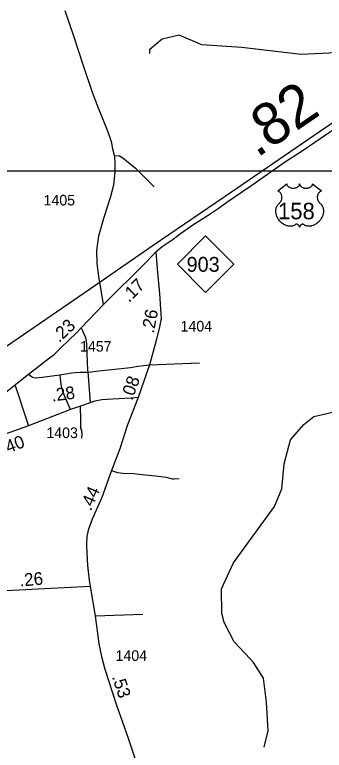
# Model space of a CAD drawing. Extents: x 2290615 to 2522933, y 819489 to 1012715.
# Drawn here: x 2323479 to 2327135, y 976487 to 985171 of the extents above; entities that cross this region are included whole.
import ezdxf

# ---------------------------------------------------------------- set-up
doc = ezdxf.new("R2010")
doc.units = 0
for name, color, linetype in [('Exist Hydrographic Creek Single Shore', 7, 'Continuous'), ('Exist Hydrographic Misc Water Feature', 7, 'Continuous'), ('Exist Railroad Mainline', 7, 'Continuous'), ('Exist Road Non-System Type 51', 7, 'Continuous'), ('Exist Road Primary NC Shield CELL', 7, 'Continuous'), ('Exist Road Primary NC Shield Number Label', 7, 'Continuous'), ('Exist Road Primary US Attributed', 7, 'Continuous'), ('Exist Road Primary US Mileage Hundredths English Label', 7, 'Continuous'), ('Exist Road Primary US Shield CELL', 7, 'Continuous'), ('Exist Road Primary US Shield Number Label', 7, 'Continuous'), ('Exist Road Secondary Mileage Hundredths English Label', 7, 'Continuous'), ('Exist Road Secondary Mileage Tenths English Label', 7, 'Continuous'), ('Exist Road Secondary Type 51 Attributed', 7, 'Continuous'), ('Exist Road Secondary Type 51 Number Label', 7, 'Continuous'), ('Map Preparation Inset Cut Line', 7, 'Continuous')]:
    doc.layers.add(name, color=color, linetype=linetype)

msp = doc.modelspace()

# ---------------------------------------------------------------- linework, layer by layer
at = {"layer": 'Exist Hydrographic Creek Single Shore'}
for points in [[(2326662.1, 979868.6), (2326737.3, 980150.2), (2326894.3, 980333.8), (2327010.2, 980427.2), (2327816.3, 980611.5), (2327890.3, 980686.7), (2327897.2, 980821.5), (2327995.3, 980920.8), (2328145.2, 980999.2), (2328445.1, 981001.7), (2328868.2, 981157), (2329056.2, 981417.5), (2329154.2, 981667.7), (2329199.3, 982109.5), (2329231.3, 982225.6), (2329546.3, 982429), (2329618.2, 982648.6), (2329798.3, 982948.2), (2329919.3, 983317.5), (2330002.3, 983399.8), (2330385.1, 983412.3), (2330991.3, 983571.8)], [(2326258.8, 977566.3), (2326071.3, 977769.1), (2325952.3, 977994), (2325926.3, 978101.2), (2325923.2, 978393.2), (2326062.2, 978701), (2326546.2, 979364.2), (2326635.2, 979574.8), (2326662.1, 979868.6)], [(2326426.4, 976523.2), (2326474.4, 976715.6), (2326454.3, 977056.2), (2326418.2, 977340.3), (2326299.3, 977522.4), (2326258.8, 977566.3)]]:
    msp.add_lwpolyline(points, dxfattribs=at)
at = {"layer": 'Exist Hydrographic Misc Water Feature'}
msp.add_lwpolyline([(2331005.6, 983769.2), (2330738.2, 983892.9), (2329878.3, 984074.1), (2329618.2, 984204.6), (2329341.2, 984419.7), (2329040.2, 984548.5), (2328430.2, 984641.4), (2328179.2, 984732.9), (2327771.1, 984742.3), (2326863.2, 984701.6), (2326163.1, 984784.4), (2325688.2, 984814.1), (2325420.2, 984927.8), (2325220.1, 984883.4), (2325072, 984755.9), (2325072, 984713.2)], dxfattribs=at)
at = {"layer": 'Exist Railroad Mainline'}
msp.add_lwpolyline([(2323113.4, 981077.9), (2324437.2, 981981.9), (2325114.1, 982449), (2326040.9, 983080.7), (2327090.9, 983797.9), (2328254, 984592.2)], dxfattribs=at)
at = {"layer": 'Exist Road Non-System Type 51'}
for p, q in [((2325072.7, 981036.9), (2325661.9, 981059.1)), ((2325072.7, 981036.9), (2325661.9, 981059.1)), ((2323480, 980803.4), (2323641.4, 980317.7)), ((2323480, 980803.4), (2323641.4, 980317.7)), ((2324429.4, 978074.8), (2324992.9, 978094.9)), ((2324429.4, 978074.8), (2324992.9, 978094.9))]:
    msp.add_line(p, q, dxfattribs=at)
for points in [[(2324657.6, 983507.5), (2324714.9, 983504.2), (2324757, 983482.8), (2324906.4, 983358.5), (2325124.5, 983136.9)], [(2324657.6, 983507.5), (2324714.9, 983504.2), (2324757, 983482.8), (2324906.4, 983358.5), (2325124.5, 983136.9)], [(2324264.9, 981474.1), (2324314, 981358.7), (2324322.3, 981322.8), (2324326.9, 981278.8), (2324340.3, 980969), (2324344.4, 980953.1), (2324370.4, 980589.4)], [(2324139.2, 980509.1), (2324106.4, 980580.5), (2324063.3, 980684.2), (2324040.7, 980751.9), (2324028.2, 980803.8), (2324023.7, 980839.7), (2324014.9, 980917.5)], [(2324139.2, 980509.1), (2324106.4, 980580.5), (2324063.3, 980684.2), (2324040.7, 980751.9), (2324028.2, 980803.8), (2324023.7, 980839.7), (2324014.9, 980917.5)], [(2324271.2, 980173.1), (2324275.4, 980222.3), (2324272.9, 980250.6), (2324270.6, 980267.8), (2324261.6, 980285.4), (2324258.7, 980307.3), (2324259.5, 980387.3), (2324254.7, 980550.9)], [(2324621.3, 979789.2), (2324691.3, 979764.3), (2324755.1, 979758.1), (2324882.8, 979755), (2325022.9, 979739.4), (2325141.2, 979728.5), (2325267.3, 979712.9), (2325340.4, 979691.1), (2325362.2, 979691.1), (2325421.4, 979695.8)]]:
    msp.add_lwpolyline(points, dxfattribs=at)
at = {"layer": 'Exist Road Primary NC Shield CELL'}
msp.add_lwpolyline([(2325400.1, 982225.7), (2325733.1, 982558.7), (2326066.1, 982225.7), (2325733.1, 981892.7)], close=True, dxfattribs=at)
at = {"layer": 'Exist Road Primary US Attributed'}
for points in [[(2325145.8, 982370.8), (2325219.6, 982434.3), (2325349, 982521.9), (2325438.2, 982585.9), (2325584, 982688.6), (2325750.7, 982797.3), (2325883.1, 982883.7), (2325983.5, 982957.4), (2326171, 983082.4), (2326281.1, 983156.9), (2326677.8, 983436.2), (2326863.8, 983556.8), (2327184.8, 983776.6), (2327314.3, 983861.5), (2327412.5, 983927), (2327886.5, 984253.6), (2328004, 984335.5), (2328358.9, 984574.5), (2328614.8, 984753.2), (2328711.4, 984819)], [(2324527.5, 981750.4), (2324689.9, 981910.4), (2324873.9, 982092.5), (2325036.2, 982252.1), (2325100.6, 982325.6), (2325145.8, 982370.8)], [(2323640.3, 980926.1), (2323694.9, 980967.5), (2323891.3, 981120.8), (2323943.4, 981161), (2324025.2, 981238.4), (2324120.4, 981333.7), (2324199.3, 981408.1), (2324264.9, 981474.1), (2324527.5, 981750.4)], [(2322400.4, 979941.5), (2322446.2, 979976.3), (2322542.9, 980055.2), (2322817.2, 980269.1), (2322913.4, 980347), (2323063.2, 980469.7), (2323258.1, 980623), (2323640.3, 980926.1)]]:
    msp.add_lwpolyline(points, dxfattribs=at)
at = {"layer": 'Exist Road Primary US Shield CELL'}
msp.add_lwpolyline([(2326692.2, 983174.2), (2326692.5, 983169.7), (2326693.5, 983164.5), (2326694.4, 983161.8), (2326696.8, 983156.7), (2326700.8, 983150.6), (2326706.4, 983144.6), (2326712.8, 983139.4), (2326717.1, 983136.7), (2326724.3, 983132.8), (2326732.5, 983129.3), (2326741.7, 983126.7), (2326751, 983124.8), (2326761.3, 983123.7), (2326771.4, 983123.5), (2326782.3, 983124.3), (2326794.4, 983126.6), (2326799.9, 983128.1), (2326806.2, 983130.2), (2326811.9, 983132.6), (2326818.3, 983136), (2326823.4, 983139.2), (2326827.3, 983142.1), (2326833, 983147.5), (2326837.5, 983153.1), (2326839.4, 983156.2), (2326841, 983159.3), (2326843.2, 983165.7), (2326843.8, 983168.5), (2326844.3, 983174.4), (2326844.7, 983169.4), (2326845.2, 983166.4), (2326846, 983163.3), (2326847.2, 983160.1), (2326849.5, 983155.6), (2326852, 983151.9), (2326856.7, 983146.3), (2326859.7, 983143.5), (2326862.4, 983141.3), (2326869.6, 983136.3), (2326878.1, 983132.1), (2326882.2, 983130.2), (2326886.5, 983128.7), (2326891.9, 983127.1), (2326897.4, 983125.8), (2326903, 983124.8), (2326908.6, 983124), (2326914.4, 983123.6), (2326919.1, 983123.5), (2326924.9, 983123.5), (2326930.2, 983123.8), (2326935.7, 983124.5), (2326941.7, 983125.5), (2326946.5, 983126.5), (2326952.9, 983128.2), (2326958.7, 983130.3), (2326963.8, 983132.5), (2326970.4, 983136), (2326975.7, 983139.3), (2326979.6, 983142.4), (2326984.3, 983146.7), (2326988.7, 983151.8), (2326991.2, 983155.5), (2326993, 983159.3), (2326994.7, 983163.3), (2326995.8, 983167.6), (2326996.3, 983171.3), (2326996.4, 983174.5), (2327102.7, 983089.8), (2327100.2, 983088.9), (2327094.4, 983086), (2327089.8, 983083.3), (2327082.5, 983078.2), (2327079.3, 983075.4), (2327076.2, 983072.4), (2327073.3, 983069.3), (2327070.8, 983066.3), (2327067.7, 983062), (2327064.9, 983057.8), (2327062.2, 983053.1), (2327060.3, 983049), (2327057, 983040.4), (2327055.4, 983035), (2327054.4, 983030.5), (2327053.2, 983021), (2327052.9, 983016.5), (2327052.9, 983012), (2327053.1, 983007.3), (2327053.5, 983002.8), (2327054.4, 982998.1), (2327055.1, 982993.9), (2327056.4, 982988.8), (2327058.3, 982982.9), (2327060.6, 982977.2), (2327065.5, 982968), (2327071.7, 982958.6), (2327076.2, 982953.3), (2327080.6, 982948.8), (2327087.2, 982943.2), (2327090.7, 982940.1), (2327094.8, 982936), (2327101.4, 982928.3), (2327104.1, 982924.6), (2327106.9, 982920.6), (2327109.4, 982916.4), (2327111.9, 982911.8), (2327113.9, 982907.9), (2327117.6, 982898.8), (2327120.4, 982889.9), (2327121.6, 982885.3), (2327123.6, 982874.8), (2327124.3, 982869.7), (2327125.2, 982859.5), (2327125.2, 982847.2), (2327124.3, 982835.5), (2327122.1, 982821.9), (2327120.2, 982813.7), (2327117.4, 982804.3), (2327114.7, 982796), (2327109.9, 982783.9), (2327105.6, 982775.1), (2327100, 982764.8), (2327096.2, 982758.6), (2327091.7, 982751.9), (2327086.1, 982744.3), (2327079.6, 982736.1), (2327071.7, 982727.5), (2327065.4, 982721.2), (2327057.1, 982713.8), (2327052.1, 982709.6), (2327044.9, 982704.2), (2327035.2, 982697.7), (2327025.5, 982692.1), (2327017.3, 982687.9), (2327010, 982684.7), (2327000.6, 982681.2), (2326984.9, 982676.8), (2326979.2, 982675.6), (2326972.4, 982674.6), (2326966.1, 982674), (2326959.9, 982673.6), (2326951.6, 982673.6), (2326943.4, 982674.3), (2326935.6, 982675.4), (2326927.5, 982677.1), (2326919, 982679.6), (2326911.4, 982682.6), (2326903.6, 982686.4), (2326890.4, 982694.7), (2326886.6, 982696.7), (2326884.5, 982697.3), (2326879.4, 982697.6), (2326874.6, 982696.6), (2326869.7, 982694.6), (2326866.8, 982693), (2326862.9, 982690.5), (2326859.9, 982688.1), (2326856.2, 982684.6), (2326853.7, 982681.7), (2326851.8, 982679.5), (2326848.1, 982673.6), (2326846.8, 982670.9), (2326845.4, 982667.3), (2326844.2, 982662), (2326842.5, 982668.7), (2326840.6, 982673.1), (2326838.3, 982676.8), (2326835.9, 982680.2), (2326832.2, 982684.4), (2326828.9, 982687.6), (2326824.9, 982690.9), (2326820.6, 982693.5), (2326817.2, 982695.2), (2326814.1, 982696.4), (2326810.2, 982697.4), (2326807.1, 982697.6), (2326804.5, 982697.6), (2326801, 982696.8), (2326796.2, 982693.3), (2326791.6, 982690.1), (2326786.7, 982687.1), (2326780.8, 982683.9), (2326776.4, 982681.9), (2326771.3, 982679.9), (2326765.3, 982677.9), (2326758.7, 982676.2), (2326752, 982674.9), (2326746.1, 982673.9), (2326739.8, 982673.4), (2326734.1, 982673.2), (2326728.1, 982673.3), (2326722.5, 982673.7), (2326716.1, 982674.3), (2326708, 982675.5), (2326701.4, 982677), (2326694.3, 982678.8), (2326687.1, 982681.1), (2326679.4, 982684.1), (2326669.7, 982688.3), (2326663, 982691.7), (2326652.4, 982697.8), (2326640, 982706.4), (2326630.6, 982714), (2326623.7, 982720.2), (2326613.6, 982730.5), (2326607.7, 982737.2), (2326598.4, 982749.3), (2326592.4, 982758), (2326588.5, 982764.4), (2326582.9, 982774.7), (2326579.8, 982781.2), (2326575.8, 982790.6), (2326572.6, 982799.2), (2326570, 982807.4), (2326568.6, 982812.6), (2326566.5, 982821.7), (2326565.3, 982828.2), (2326564.1, 982837), (2326563.5, 982846.4), (2326563.3, 982855), (2326563.6, 982862.2), (2326564.4, 982870.5), (2326565.8, 982879.4), (2326567.5, 982887), (2326569, 982892.4), (2326571.3, 982899.1), (2326574.3, 982906.4), (2326577.8, 982913.5), (2326581.1, 982919.3), (2326585.3, 982925.6), (2326589.5, 982930.9), (2326594.9, 982936.8), (2326600.6, 982942.2), (2326605.7, 982946.4), (2326611.9, 982952.5), (2326615.1, 982956.1), (2326619, 982961.2), (2326622, 982965.9), (2326624.5, 982970.1), (2326627.7, 982976.3), (2326629.7, 982981), (2326632.1, 982988.1), (2326633.3, 982993.2), (2326634.6, 982999.6), (2326635.4, 983005.7), (2326635.7, 983013.3), (2326635.5, 983019.6), (2326634.7, 983026.9), (2326633.3, 983034), (2326631.7, 983040.1), (2326629, 983047.2), (2326626.6, 983052.3), (2326622.5, 983059.3), (2326618, 983065.8), (2326613.3, 983071), (2326608.6, 983075.7), (2326604.1, 983079.3), (2326599.8, 983082.3), (2326594.4, 983085.6), (2326589.2, 983088.2), (2326585.9, 983089.5)], close=True, dxfattribs=at)
at = {"layer": 'Exist Road Secondary Type 51 Attributed'}
msp.add_line((2325072.7, 981036.9), (2324935.4, 980651.5), dxfattribs=at)
for points in [[(2324483.4, 982013.9), (2324476.6, 982052.1), (2324454.5, 982233.9), (2324448.9, 982387.7), (2324471, 982561.9), (2324536.6, 982780.5), (2324609.3, 983012.4), (2324649.1, 983162.8), (2324667.5, 983313.2), (2324667.5, 983414.5), (2324661.4, 983491.2), (2324639.9, 983583.3), (2324624.6, 983657), (2324606.2, 983718.4), (2324584.7, 983782.8), (2324526.4, 983922.1), (2324458.9, 984086.7), (2324397.6, 984252.5), (2324291.5, 984565.5), (2324179.9, 984904.1), (2324076.6, 985217)], [(2325145.8, 982370.8), (2325161, 982169.6), (2325190.1, 981879.8), (2325206.6, 981640.2), (2325207.4, 981584.2), (2325188.5, 981486), (2325148, 981323.6), (2325089.8, 981107), (2325072.7, 981036.9)], [(2324527.5, 981750.4), (2324483.4, 982013.9)], [(2323640.3, 980926.1), (2323661.5, 980910.5), (2323690.8, 980893.2), (2323708.7, 980886.9), (2323732.2, 980885.2), (2323804.1, 980892.1), (2323866.2, 980900.7), (2324013.1, 980920.8), (2324154.6, 980942.6), (2324187.9, 980948.4), (2324253.2, 980951.2), (2324351.5, 980951.2), (2324474, 980966.7), (2324661, 980986.2), (2324845.1, 981006.9), (2324937.3, 981019.8), (2325072.7, 981036.9)], [(2324935.4, 980651.5), (2324855.4, 980644.6), (2324635.3, 980633.5), (2324507.6, 980625.7), (2324425.9, 980610.1), (2324370.4, 980589.4), (2324254.7, 980550.9), (2324139.2, 980509.1), (2323641.4, 980317.7), (2323129.5, 980134.3), (2322945.1, 980059.9), (2322486.1, 979914.9), (2322442.8, 979906.1), (2322424.5, 979911.2), (2322413.5, 979923.7), (2322400.4, 979941.5)], [(2324935.4, 980651.5), (2324812.7, 980329.7), (2324720.2, 980045.4), (2324621.3, 979789.2), (2324506.2, 979471.3), (2324394.8, 979216), (2324345, 979086.8), (2324331, 979010.4), (2324328.1, 978917.5), (2324329.5, 978813.7), (2324336.9, 978667.7), (2324356.8, 978496), (2324369.7, 978420.1)], [(2324369.7, 978420.1), (2322987.2, 978351.5)], [(2324369.7, 978420.1), (2324429.4, 978074.8), (2324472.6, 977742.5), (2324503, 977594.6), (2324544.2, 977444.2), (2324682.6, 977019.9), (2324814.7, 976643.4), (2324944.9, 976253), (2324967.9, 976149.3), (2324974.9, 976063.3), (2325007.6, 975690.2)]]:
    msp.add_lwpolyline(points, dxfattribs=at)
at = {"layer": 'Map Preparation Inset Cut Line'}
msp.add_lwpolyline([(2328294.4, 983323.8), (2317413.3, 983323.8), (2317413.3, 972600.6), (2328294.4, 972600.6)], close=True, dxfattribs=at)

# ---------------------------------------------------------------- texts
at = {"layer": 'Exist Road Primary NC Shield Number Label'}
msp.add_text('903', height=175, dxfattribs=at).set_placement((2325509.2, 982136))
at = {"layer": 'Exist Road Primary US Mileage Hundredths English Label'}
for s, height, rotation, p in [('.82', 500, 34.3991, (2326340, 983475.2)), ('.17', 150, 44.70271, (2324829.8, 981767.5)), ('.23', 150, 43.3511, (2324004.9, 981293.4))]:
    msp.add_text(s, height=height, rotation=rotation, dxfattribs=at).set_placement(p)
at = {"layer": 'Exist Road Primary US Shield Number Label'}
msp.add_text('158', height=195, dxfattribs=at).set_placement((2326588.3, 982755.4))
at = {"layer": 'Exist Road Secondary Mileage Hundredths English Label'}
for s, rotation, p in [('.26', 79.10553, (2325121.6, 981403.4)), ('.08', 70.39669, (2324867.2, 980609)), ('.28', 7.22926, (2323921.4, 980603.4)), ('.40', 21.03116, (2323351.3, 979972.3)), ('.44', 66.41555, (2324378.7, 979304.2)), ('.53', 288.06574, (2324626, 977354.7))]:
    msp.add_text(s, height=150, rotation=rotation, dxfattribs=at).set_placement(p)
at = {"layer": 'Exist Road Secondary Mileage Tenths English Label'}
msp.add_text('.26', height=150, rotation=5.11488, dxfattribs=at).set_placement((2323542, 978419))
at = {"layer": 'Exist Road Secondary Type 51 Number Label'}
msp.add_text('1405', height=125, rotation=360, dxfattribs=at).set_placement((2323819.9, 982918.7))
for s, p in [('1404', (2325437.9, 981430.7)), ('1457', (2324250.8, 981193.3)), ('1403', (2323853.1, 980172.7)), ('1404', (2324670, 977542.3))]:
    msp.add_text(s, height=125, dxfattribs=at).set_placement(p)

doc.saveas('drawing.dxf')
